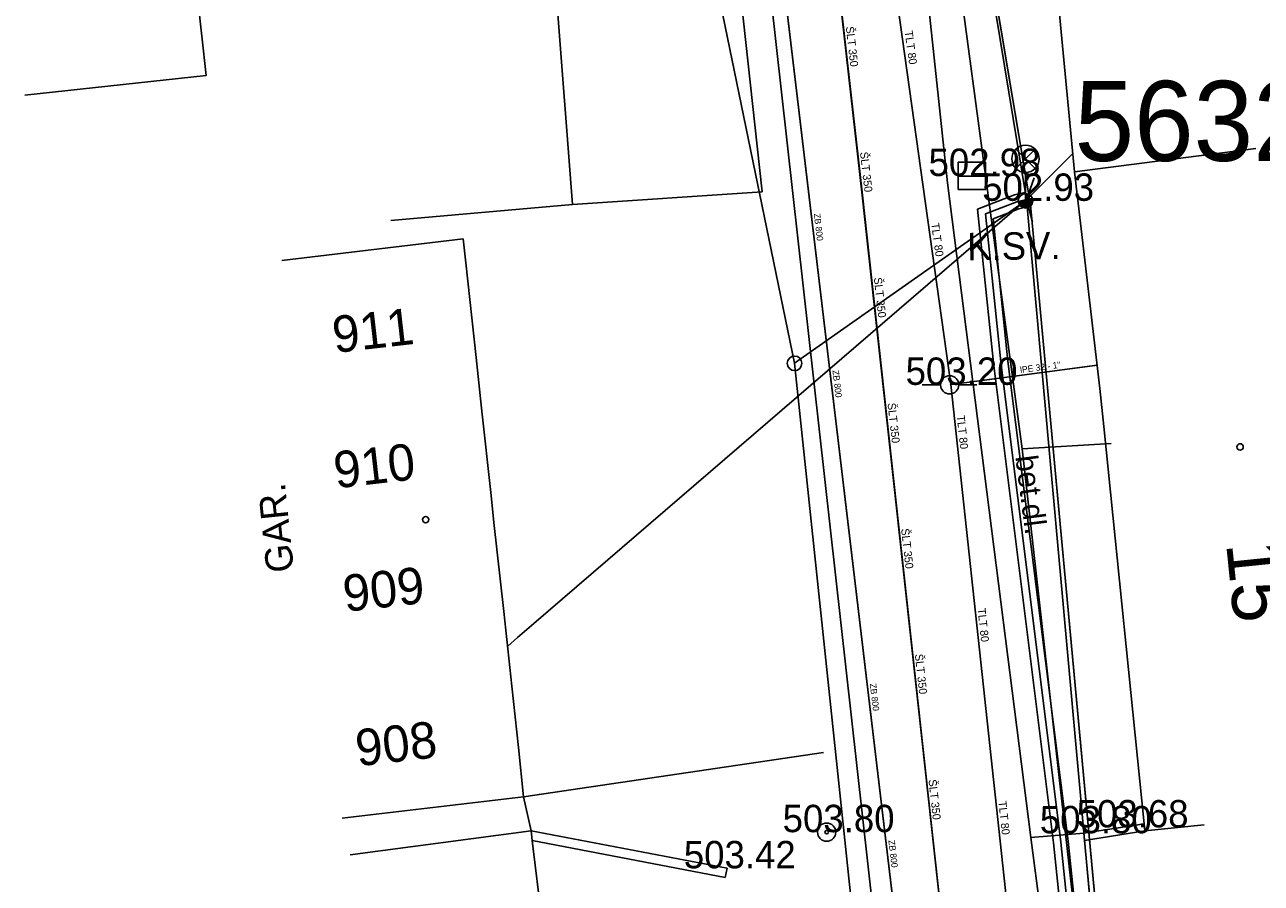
# Model space of a CAD drawing. Extents: x -669642 to -669119, y -1131006 to -1130466.
# Drawn here: x -669414.61 to -669380.72, y -1130805.74 to -1130782.23 of the extents above; entities that cross this region are included whole.
import ezdxf

# ---------------------------------------------------------------- set-up
doc = ezdxf.new("R2010")
doc.units = 0
for name, color, linetype in [('G_Bod_tecka', 7, 'Continuous'), ('G_Bod_vyska', 7, 'Continuous'), ('G_Breh_Teren', 7, 'Continuous'), ('G_Budovy-znacky', 7, 'Continuous'), ('G_Budovy_Objekty', 7, 'Continuous'), ('G_Budovy_vstupy', 7, 'Continuous'), ('G_Cisla_jina', 7, 'Continuous'), ('G_Cisla_orientacni', 7, 'Continuous'), ('G_Objekty_technicke', 7, 'Continuous'), ('G_Plochy_zpevnene', 7, 'Continuous'), ('G_Ploty', 7, 'Continuous'), ('G_Ploty_vstupy', 7, 'Continuous'), ('G_Popisy_objektu', 7, 'Continuous'), ('G_Popisy_povrchu', 7, 'Continuous'), ('G_Poznamky_odkaz', 7, 'Continuous'), ('G_Site-kanalizace', 7, 'Continuous'), ('G_Site-Sloupy', 7, 'Continuous'), ('G_Site-vodovod', 7, 'Continuous'), ('G_Z_CHRANICKA-TEPLOVOD_kotovane', 7, 'Continuous'), ('G_Z_ELsilove_nadz_kotovane', 7, 'Continuous'), ('G_Z_ELsilove_podz_kotovane', 7, 'Continuous'), ('G_Z_KANAL_podz_kotovane', 7, 'Continuous'), ('G_Z_PLYNY_podz_geodeticky', 7, 'Continuous'), ('G_Z_SPOJE_nadz_kotovane', 7, 'Continuous'), ('G_Z_VODA_podz_kotovane', 7, 'Continuous'), ('Vrstva 1', 7, 'Continuous'), ('Vrstva 12', 7, 'Continuous'), ('Vrstva 26', 7, 'Continuous'), ('Vrstva 3', 7, 'Continuous'), ('Vrstva 4', 7, 'Continuous'), ('Vrstva 5', 7, 'Continuous'), ('Vrstva 6', 7, 'Continuous')]:
    doc.layers.add(name, color=color, linetype=linetype)

msp = doc.modelspace()

# ---------------------------------------------------------------- linework, layer by layer
at = {"layer": 'G_Bod_tecka'}
for p, q in [((-669388.65, -1130786.37), (-669388.65, -1130786.37)), ((-669387.18, -1130787.05), (-669387.18, -1130787.05)), ((-669389.26, -1130792.09), (-669389.26, -1130792.09)), ((-669384.58, -1130804.21), (-669384.58, -1130804.21)), ((-669392.63, -1130804.34), (-669392.63, -1130804.34)), ((-669385.58, -1130804.37), (-669385.58, -1130804.37)), ((-669395.36, -1130805.33), (-669395.36, -1130805.33))]:
    msp.add_line(p, q, dxfattribs=at)
at = {"layer": 'G_Breh_Teren'}
msp.add_line((-669385.58, -1130804.37), (-669387.03, -1130804.49), dxfattribs=at)
at = {"layer": 'G_Budovy-znacky'}
for centre in [(-669381.299, -1130793.79), (-669403.62, -1130795.781)]:
    msp.add_circle(centre, 0.0875, dxfattribs=at)
at = {"layer": 'G_Budovy_Objekty'}
for p, q in [((-669409.64, -1130783.62), (-669410.72, -1130773.58)), ((-669395.81, -1130773.86), (-669394.4, -1130786.8)), ((-669399.6, -1130787.15), (-669400.44, -1130776.12)), ((-669386.31, -1130781.25), (-669385.84, -1130786.26)), ((-669414.61, -1130784.16), (-669409.64, -1130783.62)), ((-669380.87, -1130785.62), (-669385.84, -1130786.26)), ((-669385.84, -1130786.26), (-669385.14, -1130792.19)), ((-669394.4, -1130786.8), (-669399.6, -1130787.15)), ((-669404.58, -1130787.59), (-669399.6, -1130787.15)), ((-669407.56, -1130788.68), (-669402.59, -1130788.09)), ((-669402.59, -1130788.09), (-669402.52, -1130788.75)), ((-669402.09, -1130792.73), (-669402.24, -1130791.34)), ((-669401.75, -1130795.86), (-669401.83, -1130795.12)), ((-669401.26, -1130800.34), (-669401.48, -1130798.3)), ((-669400.94, -1130803.37), (-669401.08, -1130802.02)), ((-669405.91, -1130803.96), (-669400.94, -1130803.37)), ((-669382.28, -1130804.14), (-669383.91, -1130804.3)), ((-669405.69, -1130804.96), (-669400.73, -1130804.3)), ((-669400.7, -1130804.57), (-669400.73, -1130804.3)), ((-669400.67, -1130804.8), (-669400.7, -1130804.57))]:
    msp.add_line(p, q, dxfattribs=at)
msp.add_lwpolyline([(-669385.03, -1130793.23), (-669383.93, -1130804.11), (-669383.91, -1130804.3)], dxfattribs=at)
at = {"layer": 'G_Budovy_vstupy'}
for p, q in [((-669402.24, -1130791.34), (-669402.52, -1130788.75)), ((-669385.14, -1130792.19), (-669385.03, -1130793.23)), ((-669401.83, -1130795.12), (-669402.09, -1130792.73)), ((-669401.48, -1130798.3), (-669401.75, -1130795.86)), ((-669401.08, -1130802.02), (-669401.26, -1130800.34)), ((-669385.56, -1130804.57), (-669385.28, -1130807.53)), ((-669400.37, -1130807.28), (-669400.67, -1130804.8))]:
    msp.add_line(p, q, dxfattribs=at)
at = {"layer": 'G_Objekty_technicke'}
for points in [[(-669387.445, -1130785.635), (-669386.915, -1130786.165)], [(-669387.445, -1130786.165), (-669386.915, -1130785.635)], [(-669387.18, -1130787.05), (-669387.18, -1130786.275)]]:
    msp.add_lwpolyline(points, dxfattribs=at)
for centre, radius in [((-669387.18, -1130785.9), 0.375), ((-669387.18, -1130787.05), 0.2)]:
    msp.add_circle(centre, radius, dxfattribs=at)
for radius in [0.18, 0.16, 0.14, 0.12, 0.1, 0.08, 0.06, 0.04, 0.02]:
    msp.add_arc((-669387.18, -1130787.05), radius, 180, 0, dxfattribs=at)
at = {"layer": 'G_Plochy_zpevnene'}
for p, q in [((-669395.02, -1130773.77), (-669390.94, -1130810.19)), ((-669389.32, -1130786.56), (-669387.03, -1130804.49)), ((-669400.73, -1130804.3), (-669395.36, -1130805.33)), ((-669400.7, -1130804.57), (-669395.41, -1130805.58)), ((-669386.53, -1130808.38), (-669387.03, -1130804.49)), ((-669395.41, -1130805.58), (-669395.36, -1130805.33))]:
    msp.add_line(p, q, dxfattribs=at)
msp.add_lwpolyline([(-669393.29, -1130758.32), (-669390.69, -1130773.71), (-669389.32, -1130786.56)], dxfattribs=at)
at = {"layer": 'G_Ploty'}
for p, q in [((-669392.72, -1130802.16), (-669400.94, -1130803.37)), ((-669385.58, -1130804.37), (-669385.56, -1130804.57)), ((-669385.56, -1130804.57), (-669383.91, -1130804.3))]:
    msp.add_line(p, q, dxfattribs=at)
msp.add_lwpolyline([(-669385.58, -1130804.37), (-669384.58, -1130804.21), (-669383.93, -1130804.11)], dxfattribs=at)
at = {"layer": 'G_Ploty_vstupy'}
msp.add_line((-669400.73, -1130804.3), (-669400.94, -1130803.37), dxfattribs=at)
at = {"layer": 'G_Site-kanalizace'}
msp.add_lwpolyline([(-669389.025, -1130786.744), (-669388.275, -1130786.744), (-669388.275, -1130785.994), (-669389.025, -1130785.994)], close=True, dxfattribs=at)
msp.add_lwpolyline([(-669389.025, -1130786.37), (-669388.275, -1130786.37)], dxfattribs=at)
at = {"layer": 'G_Site-Sloupy'}
for centre, radius in [((-669393.51, -1130791.5), 0.2), ((-669392.63, -1130804.34), 0.25), ((-669392.63, -1130804.34), 0.05)]:
    msp.add_circle(centre, radius, dxfattribs=at)
at = {"layer": 'G_Site-vodovod'}
for points in [[(-669389.51, -1130792.09), (-669390.01, -1130792.09)], [(-669389.01, -1130792.09), (-669388.51, -1130792.09)]]:
    msp.add_lwpolyline(points, dxfattribs=at)
msp.add_circle((-669389.26, -1130792.09), 0.25, dxfattribs=at)
at = {"layer": 'G_Z_CHRANICKA-TEPLOVOD_kotovane'}
msp.add_lwpolyline([(-669387.101, -1130787.207), (-669387.36, -1130787.271), (-669388.065, -1130787.542), (-669387.661, -1130791.437), (-669386.011, -1130804.587), (-669385.483, -1130809.691), (-669384.997, -1130809.893), (-669384.715, -1130809.843), (-669384.645, -1130810.237), (-669385.043, -1130810.307), (-669385.857, -1130809.969), (-669386.409, -1130804.633), (-669388.059, -1130791.483), (-669388.495, -1130787.278), (-669387.48, -1130786.889), (-669387.197, -1130786.819)], close=True, dxfattribs=at)
at = {"layer": 'G_Z_ELsilove_nadz_kotovane'}
for points in [[(-669396.504, -1130732), (-669391.98, -1130757.716), (-669387.149, -1130787.013)], [(-669387.149, -1130787.013), (-669387.149, -1130787.013), (-669386.946, -1130786.418)], [(-669387.149, -1130787.013), (-669387.149, -1130787.013), (-669388.225, -1130787.938), (-669400.656, -1130798.628), (-669401.1, -1130799.01), (-669401.37, -1130799.25)], [(-669387.149, -1130787.013), (-669384.181, -1130819.771)], [(-669386.993, -1130787.638), (-669387.149, -1130787.013), (-669387.149, -1130787.013)]]:
    msp.add_lwpolyline(points, dxfattribs=at)
at = {"layer": 'G_Z_ELsilove_podz_kotovane'}
for points in [[(-669391.83, -1130758.66), (-669387.04, -1130787.16), (-669380.84, -1130853.82), (-669376.27, -1130911.91), (-669375.45, -1130932.67), (-669367.41, -1130949.86), (-669354.28, -1130962.65), (-669322.79, -1130989.32), (-669305.7, -1131000.09), (-669304.07, -1131000.6)], [(-669387.149, -1130787.013), (-669387.149, -1130787.013), (-669387.149, -1130787.013), (-669387.42, -1130787.08), (-669388.28, -1130787.41), (-669388.225, -1130787.938), (-669387.86, -1130791.46), (-669386.21, -1130804.61), (-669385.67, -1130809.83), (-669385.02, -1130810.1), (-669384.68, -1130810.04)]]:
    msp.add_lwpolyline(points, dxfattribs=at)
at = {"layer": 'G_Z_KANAL_podz_kotovane'}
msp.add_lwpolyline([(-669386.05, -1130847.79), (-669389.19, -1130819.89), (-669390.06, -1130812.55), (-669394.69, -1130773.67)], dxfattribs=at)
at = {"layer": 'G_Z_PLYNY_podz_geodeticky'}
for points in [[(-669390.43, -1130771.32), (-669388.94, -1130781.38), (-669387.27, -1130793.84), (-669384.52, -1130818.24), (-669383.72, -1130826.65), (-669382.93, -1130835.15), (-669382.21, -1130842.83), (-669381.73, -1130851.41), (-669380.44, -1130861.77), (-669378.34, -1130882.46)], [(-669387.27, -1130793.84), (-669384.83, -1130793.7)]]:
    msp.add_lwpolyline(points, dxfattribs=at)
at = {"layer": 'G_Z_SPOJE_nadz_kotovane'}
for points in [[(-669406.55, -1130722.06), (-669400.29, -1130758.6), (-669393.51, -1130791.5)], [(-669393.51, -1130791.5), (-669387.18, -1130787.05), (-669385.89, -1130785.76)], [(-669388.86, -1130835.53), (-669393.51, -1130791.5)]]:
    msp.add_lwpolyline(points, dxfattribs=at)
at = {"layer": 'G_Z_VODA_podz_kotovane'}
for points in [[(-669387.02, -1130812.53), (-669389.23, -1130792.08), (-669391, -1130779.42), (-669391.97, -1130772.22), (-669392.06, -1130771.92), (-669391.97, -1130771.16), (-669393.13, -1130764.98), (-669393.69, -1130761.37), (-669394.75, -1130753.04), (-669396.24, -1130745.91), (-669399.34, -1130731.13), (-669400.46, -1130726.23), (-669400.61, -1130725.04), (-669400.78, -1130724.52), (-669402.59, -1130713.28), (-669402.7, -1130712.61), (-669402.95, -1130701.47), (-669402.25, -1130693.89), (-669402.71, -1130680.24), (-669402.15, -1130669.87), (-669400.75, -1130656.95), (-669398.85, -1130641.75)], [(-669403.09, -1130650.73), (-669405.21, -1130670.54), (-669406.48, -1130689.47), (-669407.14, -1130697.84), (-669406.32, -1130715.38), (-669403.7, -1130729.64), (-669400.71, -1130745.88), (-669399.15, -1130753.32), (-669398.52, -1130755.36), (-669396.1, -1130756.91), (-669395.09, -1130760.49), (-669394.09, -1130765.4), (-669391.66, -1130786.81), (-669388.98, -1130811.25)], [(-669389.23, -1130792.08), (-669389.14, -1130792.07), (-669385.21, -1130791.55)]]:
    msp.add_lwpolyline(points, dxfattribs=at)
at = {"layer": 'Vrstva 1'}
msp.add_line((-669387.04, -1130787.16), (-669387.04, -1130787.16), dxfattribs=at)
at = {"layer": 'Vrstva 12'}
msp.add_lwpolyline([(-669386.05, -1130847.79), (-669389.185, -1130819.892), (-669390.059, -1130812.552), (-669394.689, -1130773.674)], dxfattribs=at)
at = {"layer": 'Vrstva 26'}
for points in [[(-669387.019, -1130812.528), (-669389.231, -1130792.082), (-669391.001, -1130779.42), (-669391.97, -1130772.22), (-669392.06, -1130771.92), (-669391.97, -1130771.16), (-669393.133, -1130764.977), (-669393.689, -1130761.37), (-669394.75, -1130753.038), (-669396.244, -1130745.914), (-669399.343, -1130731.135), (-669400.461, -1130726.23), (-669400.612, -1130725.037), (-669400.78, -1130724.52), (-669402.594, -1130713.284), (-669402.695, -1130712.614), (-669402.948, -1130701.466), (-669402.247, -1130693.89), (-669402.705, -1130680.236), (-669402.147, -1130669.872), (-669400.746, -1130656.946), (-669398.853, -1130641.75)], [(-669403.087, -1130650.733), (-669405.214, -1130670.54), (-669406.476, -1130689.467), (-669407.14, -1130697.842), (-669406.32, -1130715.384), (-669403.695, -1130729.64), (-669400.705, -1130745.879), (-669399.153, -1130753.32), (-669398.519, -1130755.364), (-669396.099, -1130756.914), (-669395.09, -1130760.491), (-669394.091, -1130765.401), (-669391.664, -1130786.81), (-669388.978, -1130811.253)], [(-669389.231, -1130792.082), (-669389.138, -1130792.07), (-669385.212, -1130791.552)]]:
    msp.add_lwpolyline(points, dxfattribs=at)
at = {"layer": 'Vrstva 5'}
for p, q in [((-669391.83, -1130758.66), (-669387.04, -1130787.16)), ((-669387.04, -1130787.16), (-669391.83, -1130758.66)), ((-669387.04, -1130787.16), (-669380.84, -1130853.82)), ((-669380.84, -1130853.82), (-669387.04, -1130787.16))]:
    msp.add_line(p, q, dxfattribs=at)
at = {"layer": 'Vrstva 6'}
msp.add_line((-669389.138, -1130792.07), (-669389.138, -1130792.07), dxfattribs=at)

# ---------------------------------------------------------------- texts
at = {"layer": 'G_Bod_vyska'}
for s, p in [('502.98', (-669389.838, -1130786.37)), ('502.93', (-669388.368, -1130787.05)), ('503.20', (-669390.467, -1130792.09)), ('503.80', (-669393.837, -1130804.34)), ('503.80', (-669386.787, -1130804.37)), ('503.68', (-669385.779, -1130804.21)), ('503.42', (-669396.546, -1130805.33))]:
    msp.add_text(s, height=0.75, dxfattribs=at).set_placement(p)
at = {"layer": 'G_Cisla_jina'}
for s, p in [('911', (-669406.118, -1130791.219)), ('910', (-669406.083, -1130794.926)), ('909', (-669405.828, -1130798.309)), ('908', (-669405.485, -1130802.538))]:
    msp.add_text(s, height=1, rotation=6.5224, dxfattribs=at).set_placement(p)
at = {"layer": 'G_Cisla_orientacni'}
msp.add_text('15', height=1.5, rotation=275.825, dxfattribs=at).set_placement((-669381.683, -1130796.434))
at = {"layer": 'G_Popisy_objektu'}
msp.add_text('GAR.', height=0.75, rotation=95.8798, dxfattribs=at).set_placement((-669407.23, -1130797.19))
at = {"layer": 'G_Popisy_povrchu'}
msp.add_text('bet.dl.', height=0.6, rotation=277.3331, dxfattribs=at).set_placement((-669387.46, -1130794.053))
at = {"layer": 'G_Poznamky_odkaz'}
msp.add_text('K.SV.', height=0.75, rotation=0.7354, dxfattribs=at).set_placement((-669388.776, -1130788.678))
at = {"layer": 'Vrstva 3'}
for rotation, p in [(276.7976, (-669392.983, -1130787.404)), (276.7549, (-669392.472, -1130791.696)), (276.7525, (-669391.449, -1130800.277)), (276.7525, (-669390.939, -1130804.568))]:
    msp.add_text('ZB 800', height=0.1755, rotation=rotation, dxfattribs=at).set_placement(p)
at = {"layer": 'Vrstva 4'}
for s, height, rotation, p in [('ŠLT 350', 0.2194, 276.5255, (-669392.106, -1130782.286)), ('TLT 80', 0.2194, 277.8326, (-669390.494, -1130782.407)), ('ŠLT 350', 0.2194, 276.5255, (-669391.716, -1130785.721)), ('TLT 80', 0.2194, 277.9039, (-669389.768, -1130787.669)), ('ŠLT 350', 0.2194, 276.2658, (-669391.337, -1130789.158)), ('lPE 32 - 1"', 0.17551, 7.4987, (-669387.317, -1130791.767)), ('ŠLT 350', 0.2194, 276.2658, (-669390.962, -1130792.595)), ('TLT 80', 0.2194, 276.2064, (-669389.067, -1130792.936)), ('ŠLT 350', 0.2194, 276.2658, (-669390.588, -1130796.033)), ('TLT 80', 0.2194, 276.2398, (-669388.496, -1130798.217)), ('ŠLT 350', 0.2194, 276.2357, (-669390.213, -1130799.47)), ('ŠLT 350', 0.2194, 276.2658, (-669389.839, -1130802.908)), ('TLT 80', 0.2194, 276.2064, (-669387.925, -1130803.497))]:
    msp.add_text(s, height=height, rotation=rotation, dxfattribs=at).set_placement(p)
msp.add_text('5632', height=2.1939, dxfattribs=at).set_placement((-669385.836, -1130785.958))

doc.saveas('drawing.dxf')
